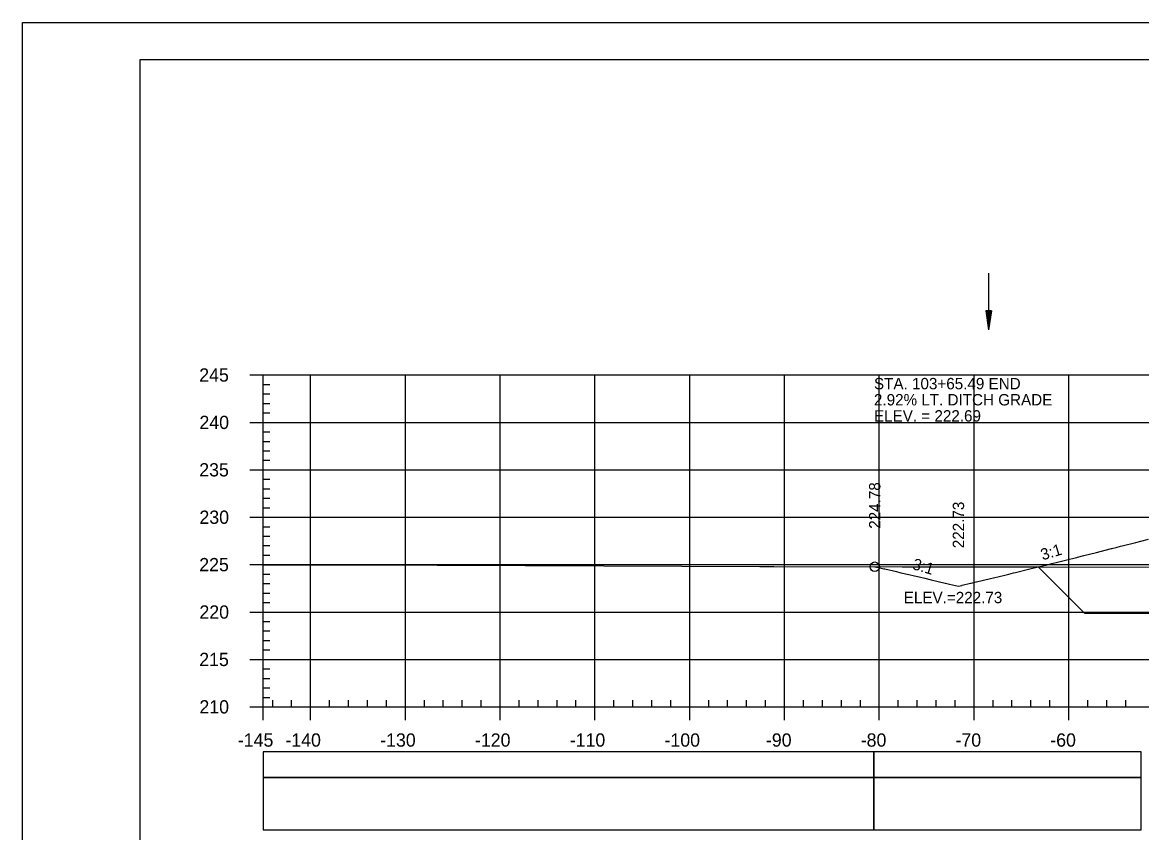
# Model space of a CAD drawing. Extents: x 1386544 to 1388153, y 379785 to 390999.
# Drawn here: x 1386714.8 to 1386832.9, y 381029.1 to 381114.6 of the extents above; entities that cross this region are included whole.
import ezdxf

# ---------------------------------------------------------------- set-up
doc = ezdxf.new("R2010")
doc.units = 0
for name, color, linetype in [('R_Axis', 7, 'Continuous'), ('R_Axis Annot', 7, 'Continuous'), ('R_Border', 7, 'Continuous'), ('R_Dimension', 7, 'Continuous'), ('R_Exist Surface', 7, 'Continuous'), ('R_Fin Surface', 7, 'Continuous'), ('R_Fin Surface Annot', 7, 'Continuous'), ('R_Grid', 7, 'Continuous'), ('R_No Plot', 7, 'Continuous'), ('R_Striping', 7, 'Continuous'), ('R_Water', 7, 'Continuous')]:
    doc.layers.add(name, color=color, linetype=linetype)

msp = doc.modelspace()

# ---------------------------------------------------------------- linework, layer by layer
at = {"layer": 'R_Axis'}
for p, q in [((1386738.84, 381077.41), (1386740.24, 381077.41)), ((1386740.24, 381042.41), (1386740.24, 381077.41)), ((1386740.24, 381076.41), (1386740.94, 381076.41)), ((1386740.24, 381075.41), (1386740.94, 381075.41)), ((1386740.24, 381074.41), (1386740.94, 381074.41)), ((1386740.24, 381073.41), (1386740.94, 381073.41)), ((1386738.84, 381072.41), (1386740.24, 381072.41)), ((1386740.24, 381071.41), (1386740.94, 381071.41)), ((1386740.24, 381070.41), (1386740.94, 381070.41)), ((1386740.24, 381069.41), (1386740.94, 381069.41)), ((1386740.24, 381068.41), (1386740.94, 381068.41)), ((1386738.84, 381067.41), (1386740.24, 381067.41)), ((1386740.24, 381066.41), (1386740.94, 381066.41)), ((1386740.24, 381065.41), (1386740.94, 381065.41)), ((1386740.24, 381064.41), (1386740.94, 381064.41)), ((1386740.24, 381063.41), (1386740.94, 381063.41)), ((1386738.84, 381062.41), (1386740.24, 381062.41)), ((1386740.24, 381061.41), (1386740.94, 381061.41)), ((1386740.24, 381060.41), (1386740.94, 381060.41)), ((1386740.24, 381059.41), (1386740.94, 381059.41)), ((1386740.24, 381058.41), (1386740.94, 381058.41)), ((1386738.84, 381057.41), (1386740.24, 381057.41)), ((1386740.24, 381056.41), (1386740.94, 381056.41)), ((1386740.24, 381055.41), (1386740.94, 381055.41)), ((1386740.24, 381054.41), (1386740.94, 381054.41)), ((1386738.84, 381052.41), (1386740.24, 381052.41)), ((1386740.24, 381053.41), (1386740.94, 381053.41)), ((1386740.24, 381051.41), (1386740.94, 381051.41)), ((1386740.24, 381050.41), (1386740.94, 381050.41)), ((1386740.24, 381049.41), (1386740.94, 381049.41)), ((1386740.24, 381048.41), (1386740.94, 381048.41)), ((1386738.84, 381047.41), (1386740.24, 381047.41)), ((1386740.24, 381046.41), (1386740.94, 381046.41)), ((1386740.24, 381045.41), (1386740.94, 381045.41)), ((1386740.24, 381044.41), (1386740.94, 381044.41)), ((1386740.24, 381043.41), (1386740.94, 381043.41)), ((1386740.24, 381042.41), (1386740.24, 381043.11)), ((1386741.24, 381042.41), (1386741.24, 381043.11)), ((1386743.24, 381042.41), (1386743.24, 381043.11)), ((1386747.24, 381042.41), (1386747.24, 381043.11)), ((1386749.24, 381042.41), (1386749.24, 381043.11)), ((1386751.24, 381042.41), (1386751.24, 381043.11)), ((1386753.24, 381042.41), (1386753.24, 381043.11)), ((1386757.24, 381042.41), (1386757.24, 381043.11)), ((1386759.24, 381042.41), (1386759.24, 381043.11)), ((1386761.24, 381042.41), (1386761.24, 381043.11)), ((1386763.24, 381042.41), (1386763.24, 381043.11)), ((1386767.24, 381042.41), (1386767.24, 381043.11)), ((1386769.24, 381042.41), (1386769.24, 381043.11)), ((1386771.24, 381042.41), (1386771.24, 381043.11)), ((1386773.24, 381042.41), (1386773.24, 381043.11)), ((1386777.24, 381042.41), (1386777.24, 381043.11)), ((1386779.24, 381042.41), (1386779.24, 381043.11)), ((1386781.24, 381042.41), (1386781.24, 381043.11)), ((1386783.24, 381042.41), (1386783.24, 381043.11)), ((1386787.24, 381042.41), (1386787.24, 381043.11)), ((1386789.24, 381042.41), (1386789.24, 381043.11)), ((1386791.24, 381042.41), (1386791.24, 381043.11)), ((1386793.24, 381042.41), (1386793.24, 381043.11)), ((1386797.24, 381042.41), (1386797.24, 381043.11)), ((1386799.24, 381042.41), (1386799.24, 381043.11)), ((1386801.24, 381042.41), (1386801.24, 381043.11)), ((1386803.24, 381042.41), (1386803.24, 381043.11)), ((1386807.24, 381042.41), (1386807.24, 381043.11)), ((1386809.24, 381042.41), (1386809.24, 381043.11)), ((1386811.24, 381042.41), (1386811.24, 381043.11)), ((1386813.24, 381042.41), (1386813.24, 381043.11)), ((1386817.24, 381042.41), (1386817.24, 381043.11)), ((1386819.24, 381042.41), (1386819.24, 381043.11)), ((1386821.24, 381042.41), (1386821.24, 381043.11)), ((1386823.24, 381042.41), (1386823.24, 381043.11)), ((1386827.24, 381042.41), (1386827.24, 381043.11)), ((1386829.24, 381042.41), (1386829.24, 381043.11)), ((1386831.24, 381042.41), (1386831.24, 381043.11)), ((1386738.84, 381042.41), (1386740.24, 381042.41)), ((1386740.24, 381042.41), (1387030.24, 381042.41)), ((1386740.24, 381041.01), (1386740.24, 381042.41)), ((1386745.24, 381041.01), (1386745.24, 381042.41)), ((1386755.24, 381041.01), (1386755.24, 381042.41)), ((1386765.24, 381041.01), (1386765.24, 381042.41)), ((1386775.24, 381041.01), (1386775.24, 381042.41)), ((1386785.24, 381041.01), (1386785.24, 381042.41)), ((1386795.24, 381041.01), (1386795.24, 381042.41)), ((1386805.24, 381041.01), (1386805.24, 381042.41)), ((1386815.24, 381041.01), (1386815.24, 381042.41)), ((1386825.24, 381041.01), (1386825.24, 381042.41))]:
    msp.add_line(p, q, dxfattribs=at)
at = {"layer": 'R_Axis Annot'}
for points in [[(1386740.24, 381034.97), (1386804.67, 381034.97), (1386804.67, 381037.67), (1386740.24, 381037.67)], [(1386740.24, 381029.44), (1386804.67, 381029.44), (1386804.67, 381034.97), (1386740.24, 381034.97)]]:
    msp.add_lwpolyline(points, close=True, dxfattribs=at)
at = {"layer": 'R_Border'}
for p, q in [((1386727.24, 381110.7), (1387043.42, 381110.7)), ((1386727.24, 380905.24), (1386727.24, 381110.7))]:
    msp.add_line(p, q, dxfattribs=at)
at = {"layer": 'R_Dimension'}
msp.add_line((1386822.01, 381057.17), (1386826.92, 381052.26), dxfattribs=at)
msp.add_lwpolyline([(1386867.55, 381052.26), (1386826.92, 381052.26)], dxfattribs=at)
at = {"layer": 'R_Exist Surface'}
msp.add_lwpolyline([(1386740.24, 381057.4), (1386744.97, 381057.39), (1386745.7, 381057.39), (1386758.6, 381057.36), (1386759.57, 381057.34), (1386776.17, 381057.27), (1386792.65, 381057.2), (1386793.42, 381057.21), (1386794.11, 381057.21), (1386807.64, 381057.19), (1386821.18, 381057.17), (1386821.74, 381057.17), (1386822.17, 381057.16), (1386834.31, 381057.13)], dxfattribs=at)
at = {"layer": 'R_Fin Surface'}
msp.add_lwpolyline([(1386804.76, 381057.19), (1386804.96, 381057.15), (1386804.97, 381057.14), (1386805.71, 381056.98), (1386805.81, 381056.95), (1386807.06, 381056.67), (1386807.52, 381056.56), (1386808.36, 381056.37), (1386808.97, 381056.23), (1386809.45, 381056.11), (1386810.03, 381055.98), (1386810.71, 381055.82), (1386812.2, 381055.47), (1386812.24, 381055.46), (1386812.5, 381055.4), (1386812.65, 381055.36), (1386813.59, 381055.14), (1386813.96, 381055.22), (1386813.99, 381055.23), (1386814.86, 381055.44), (1386814.92, 381055.45), (1386815.46, 381055.58), (1386815.51, 381055.59), (1386816.98, 381055.94), (1386817.29, 381056.02), (1386818.5, 381056.31), (1386818.92, 381056.41), (1386819.39, 381056.53), (1386819.6, 381056.58), (1386820.99, 381056.92), (1386821.85, 381057.13), (1386822.17, 381057.2), (1386822.4, 381057.26), (1386822.65, 381057.32), (1386822.85, 381057.37), (1386823.44, 381057.52), (1386824.03, 381057.67), (1386824.88, 381057.88), (1386826.03, 381058.16), (1386826.07, 381058.17), (1386826.14, 381058.19), (1386826.81, 381058.36), (1386828.17, 381058.7), (1386828.56, 381058.8), (1386829.75, 381059.1), (1386829.82, 381059.12), (1386829.92, 381059.15), (1386830.22, 381059.22), (1386830.69, 381059.35), (1386830.87, 381059.39), (1386832.3, 381059.76), (1386832.85, 381059.9), (1386833.63, 381060.1)], dxfattribs=at)
at = {"layer": 'R_Grid'}
for p, q in [((1386740.24, 381077.41), (1387030.24, 381077.41)), ((1386740.24, 381042.41), (1386740.24, 381077.41)), ((1386745.24, 381042.41), (1386745.24, 381077.41)), ((1386755.24, 381042.41), (1386755.24, 381077.41)), ((1386765.24, 381042.41), (1386765.24, 381077.41)), ((1386775.24, 381042.41), (1386775.24, 381077.41)), ((1386785.24, 381042.41), (1386785.24, 381077.41)), ((1386795.24, 381042.41), (1386795.24, 381077.41)), ((1386805.24, 381042.41), (1386805.24, 381077.41)), ((1386815.24, 381042.41), (1386815.24, 381077.41)), ((1386825.24, 381042.41), (1386825.24, 381077.41)), ((1386740.24, 381072.41), (1387030.24, 381072.41)), ((1386740.24, 381067.41), (1387030.24, 381067.41)), ((1386740.24, 381062.41), (1387030.24, 381062.41)), ((1386740.24, 381057.41), (1387030.24, 381057.41)), ((1386740.24, 381052.41), (1387030.24, 381052.41)), ((1386740.24, 381047.41), (1387030.24, 381047.41)), ((1386740.24, 381042.41), (1387030.24, 381042.41))]:
    msp.add_line(p, q, dxfattribs=at)
at = {"layer": 'R_No Plot'}
msp.add_line((1386714.84, 381114.6), (1387048.17, 381114.6), dxfattribs=at)
for points in [[(1386714.83, 381114.6), (1387048.17, 381114.6), (1387048.17, 380901.26), (1386714.83, 380901.26)], [(1386961.16, 381110.7), (1386980.78, 381110.7), (1386980.78, 381100.82), (1386996.89, 381100.82), (1387020.09, 381100.82), (1387020.09, 381076.49), (1387043.42, 381076.49), (1387043.42, 380905.24), (1386727.24, 380905.24), (1386727.24, 381110.7)]]:
    msp.add_lwpolyline(points, close=True, dxfattribs=at)
msp.add_circle((1386804.76, 381057.19), 0.5, dxfattribs=at)
at = {"layer": 'R_Striping'}
for points in [[(1386804.67, 381034.97), (1386832.86, 381034.97), (1386832.86, 381037.67), (1386804.67, 381037.67)], [(1386804.67, 381029.45), (1386832.86, 381029.45), (1386832.86, 381034.97), (1386804.67, 381034.97)]]:
    msp.add_lwpolyline(points, close=True, dxfattribs=at)
at = {"layer": 'R_Water'}
for p, q in [((1386816.77, 381088.16), (1386816.77, 381082.16)), ((1386816.47, 381084.16), (1386816.77, 381082.16)), ((1386817.07, 381084.16), (1386816.47, 381084.16)), ((1386816.47, 381084.16), (1386816.77, 381082.16)), ((1386817.07, 381084.16), (1386816.47, 381084.16)), ((1386816.52, 381084.16), (1386816.77, 381082.5)), ((1386816.52, 381084.16), (1386816.77, 381082.5)), ((1386816.57, 381084.16), (1386816.77, 381082.84)), ((1386816.57, 381084.16), (1386816.77, 381082.84)), ((1386816.62, 381084.16), (1386816.77, 381083.17)), ((1386816.62, 381084.16), (1386816.77, 381083.17)), ((1386816.68, 381084.16), (1386816.77, 381083.51)), ((1386816.68, 381084.16), (1386816.77, 381083.51)), ((1386816.73, 381084.16), (1386816.77, 381083.85)), ((1386816.73, 381084.16), (1386816.77, 381083.85)), ((1386817.07, 381084.16), (1386816.77, 381082.16)), ((1386816.87, 381084.16), (1386816.77, 381083.51)), ((1386816.97, 381084.16), (1386816.77, 381082.84)), ((1386817.02, 381084.16), (1386816.77, 381082.5)), ((1386816.92, 381084.16), (1386816.77, 381083.17)), ((1386816.82, 381084.16), (1386816.77, 381083.85)), ((1386817.07, 381084.16), (1386816.77, 381082.16)), ((1386816.87, 381084.16), (1386816.77, 381083.51)), ((1386816.97, 381084.16), (1386816.77, 381082.84)), ((1386817.02, 381084.16), (1386816.77, 381082.5)), ((1386816.92, 381084.16), (1386816.77, 381083.17)), ((1386816.82, 381084.16), (1386816.77, 381083.85))]:
    msp.add_line(p, q, dxfattribs=at)

# ---------------------------------------------------------------- texts
at = {"layer": 'R_Axis Annot'}
for s, p in [('245', (1386733.49, 381076.71)), ('240', (1386733.51, 381071.71)), ('235', (1386733.49, 381066.71)), ('230', (1386733.51, 381061.71)), ('225', (1386733.49, 381056.71)), ('220', (1386733.51, 381051.71)), ('215', (1386733.49, 381046.71)), ('210', (1386733.51, 381041.71)), ('-145', (1386737.56, 381038.21)), ('-140', (1386742.58, 381038.21)), ('-130', (1386752.58, 381038.21)), ('-120', (1386762.58, 381038.21)), ('-110', (1386772.58, 381038.21)), ('-100', (1386782.58, 381038.21)), ('-90', (1386793.28, 381038.21)), ('-80', (1386803.28, 381038.21)), ('-70', (1386813.28, 381038.21)), ('-60', (1386823.28, 381038.21))]:
    msp.add_text(s, height=1.4, dxfattribs=at).set_placement(p)
at = {"layer": 'R_Fin Surface Annot'}
for s, p in [('STA. 103+65.49 END ', (1386804.68, 381075.9)), ('2.92% LT. DITCH GRADE', (1386804.68, 381074.2)), ('ELEV. = 222.69', (1386804.68, 381072.5)), ('ELEV.=222.73', (1386807.82, 381053.34))]:
    msp.add_text(s, height=1.2, dxfattribs=at).set_placement(p)
for s, rotation, p in [('224.78', 90, (1386805.36, 381061.19)), ('222.73', 90, (1386814.19, 381059.14)), ('3:1', 16.7668, (1386822.47, 381057.85)), ('3:1', 343.4242, (1386808.65, 381056.96))]:
    msp.add_text(s, height=1.2, rotation=rotation, dxfattribs=at).set_placement(p)

doc.saveas('drawing.dxf')
